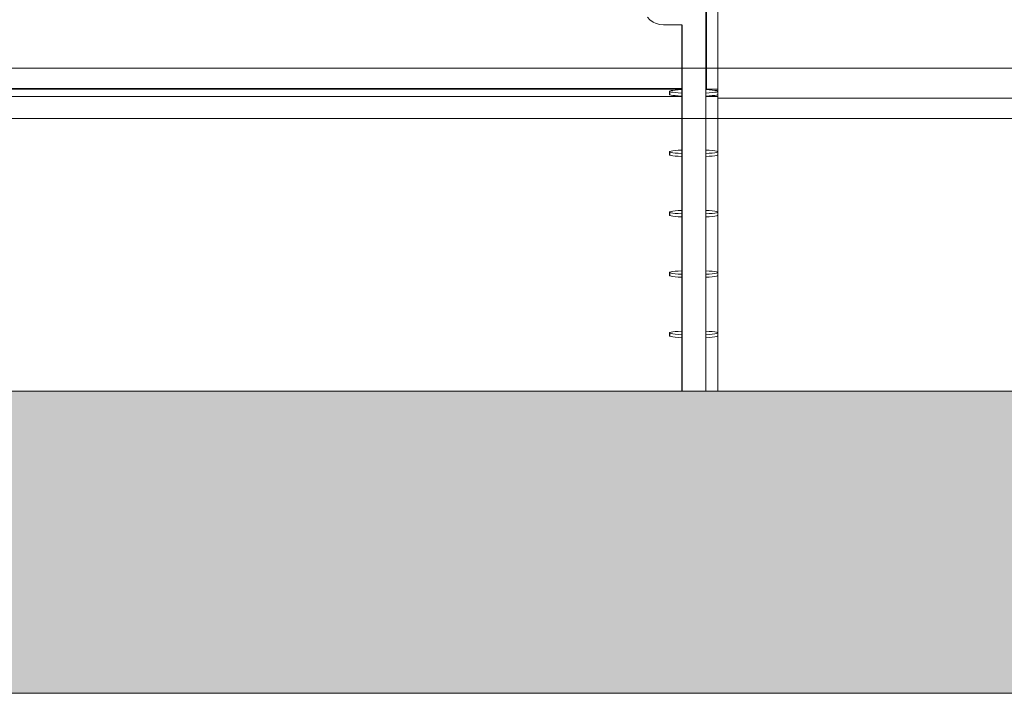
# Model space of a CAD drawing. Header units: millimetres. Extents: x 0 to 650, y -1 to 707.
# Tile 333 of 348: x 535 to 551, y 433 to 444. Entities that reach past the tile are written whole.
import ezdxf
from ezdxf.xclip import XClip

# ---------------------------------------------------------------- set-up
doc = ezdxf.new("R2010")
doc.units = ezdxf.units.MM
doc.header["$MEASUREMENT"] = 0
doc.header["$XCLIPFRAME"] = 0
doc.linetypes.add('Wipeout_Contour', pattern=[1000, 0, -1000])
for name, color, linetype in [('Cobertura.ARQ', 7, 'Continuous'), ('Desenho 2D - Geral.2D', 7, 'Continuous'), ('Laje.ARQ', 7, 'Continuous'), ('Parede.ARQ', 7, 'Continuous')]:
    doc.layers.add(name, color=color, linetype=linetype)

# ---------------------------------------------------------------- blocks, each defined once
blk = doc.blocks.new('Desenho_5_5', base_point=(26.093, 442.806))
at = {"layer": 'Parede.ARQ', "color": 8, "linetype": 'Continuous', "lineweight": 0}
for p, q in [((545.451, 443.994), (545.494, 443.951)), ((545.494, 443.951), (545.544, 443.916)), ((545.544, 443.916), (545.599, 443.89))]:
    blk.add_line(p, q, dxfattribs=at)
at = {"color": 254, "linetype": 'Wipeout_Contour', "lineweight": 0, "ltscale": 2821.822993}
blk.add_wipeout([(546.619, 447.406), (546.619, 442.656), (548.119, 442.656), (548.119, 447.406)], dxfattribs=at).dxf.layer = 'Parede.ARQ'
at = {"color": 254, "linetype": 'Wipeout_Contour', "lineweight": 0, "ltscale": 2110.765741}
blk.add_wipeout([(545.72, 443.936), (546.025, 443.936), (545.72, 443.944)], dxfattribs=at).dxf.layer = 'Parede.ARQ'
at = {"color": 254, "linetype": 'Wipeout_Contour', "lineweight": 0, "ltscale": 10512.488648}
blk.add_wipeout([(546.019, 442.806), (528.619, 442.806), (528.619, 442.685), (546.019, 442.685), (545.962, 442.693), (545.913, 442.697), (545.873, 442.702), (545.843, 442.707), (545.825, 442.713), (545.819, 442.768), (545.843, 442.78), (545.873, 442.785), (545.913, 442.79), (545.962, 442.794), (546.019, 442.797)], dxfattribs=at).dxf.layer = 'Parede.ARQ'
at = {"color": 254, "linetype": 'Wipeout_Contour', "lineweight": 0, "ltscale": 69431.549029}
blk.add_wipeout([(527.719, 439.691), (527.719, 438.799), (527.776, 438.795), (527.826, 438.791), (527.866, 438.787), (527.895, 438.781), (527.913, 438.776), (527.919, 438.72), (527.895, 438.709), (527.866, 438.703), (527.826, 438.699), (527.776, 438.695), (527.719, 438.691), (527.719, 437.806), (546.019, 437.806), (546.019, 438.691), (545.962, 438.695), (545.913, 438.699), (545.873, 438.703), (545.843, 438.709), (545.825, 438.714), (545.819, 438.77), (545.843, 438.781), (545.873, 438.787), (545.913, 438.791), (545.962, 438.795), (546.019, 438.799), (546.019, 439.691), (545.962, 439.694), (545.913, 439.698), (545.873, 439.703), (545.843, 439.708), (545.825, 439.714), (545.819, 439.769), (545.843, 439.781), (545.873, 439.786), (545.913, 439.791), (545.962, 439.795), (546.019, 439.798), (546.019, 440.691), (545.962, 440.694), (545.913, 440.698), (545.873, 440.703), (545.843, 440.708), (545.825, 440.714), (545.819, 440.769), (545.843, 440.78), (545.873, 440.786), (545.913, 440.79), (545.962, 440.795), (546.019, 440.798), (546.019, 441.69), (545.962, 441.693), (545.913, 441.698), (545.873, 441.702), (545.843, 441.708), (545.825, 441.713), (545.819, 441.769), (545.843, 441.78), (545.873, 441.785), (545.913, 441.79), (545.962, 441.794), (546.019, 441.797), (546.019, 442.685), (527.719, 442.685), (527.719, 441.797), (527.776, 441.794), (527.826, 441.79), (527.866, 441.785), (527.895, 441.78), (527.913, 441.774), (527.919, 441.719), (527.895, 441.708), (527.866, 441.702), (527.826, 441.698), (527.776, 441.693), (527.719, 441.69), (527.719, 440.798), (527.776, 440.795), (527.826, 440.79), (527.866, 440.786), (527.895, 440.78), (527.913, 440.775), (527.919, 440.719), (527.895, 440.708), (527.866, 440.703), (527.826, 440.698), (527.776, 440.694), (527.719, 440.691), (527.719, 439.798), (527.776, 439.795), (527.826, 439.791), (527.866, 439.786), (527.895, 439.781), (527.913, 439.775), (527.919, 439.72), (527.895, 439.708), (527.866, 439.703), (527.826, 439.698), (527.776, 439.694)], dxfattribs=at).dxf.layer = 'Cobertura.ARQ'
at = {"color": 254, "linetype": 'Wipeout_Contour', "lineweight": 0, "ltscale": 2942.660859}
blk.add_wipeout([(548.119, 442.656), (622.619, 442.656), (622.619, 447.406), (548.119, 447.406)], dxfattribs=at).dxf.layer = 'Parede.ARQ'
at = {"color": 254, "linetype": 'Wipeout_Contour', "lineweight": 0, "ltscale": 2110.733289}
blk.add_wipeout([(545.719, 443.919), (546.026, 443.919), (545.72, 443.928)], dxfattribs=at).dxf.layer = 'Parede.ARQ'
at = {"color": 254, "linetype": 'Wipeout_Contour', "lineweight": 0, "ltscale": 4922.313991}
blk.add_wipeout([(546.476, 442.693), (546.419, 442.69), (546.619, 442.685), (546.619, 442.718), (546.595, 442.707), (546.566, 442.702), (546.526, 442.697)], dxfattribs=at).dxf.layer = 'Parede.ARQ'
at = {"color": 254, "linetype": 'Wipeout_Contour', "lineweight": 0, "ltscale": 2956.346848}
blk.add_wipeout([(546.619, 442.656), (546.619, 437.806), (639.463, 437.806), (639.463, 442.656)], dxfattribs=at).dxf.layer = 'Laje.ARQ'
at = {"color": 254, "linetype": 'Wipeout_Contour', "lineweight": 0, "ltscale": 2110.716115}
blk.add_wipeout([(545.719, 443.91), (546.026, 443.91), (545.719, 443.919)], dxfattribs=at).dxf.layer = 'Parede.ARQ'
at = {"color": 254, "linetype": 'Wipeout_Contour', "lineweight": 0, "ltscale": 2109.074282}
blk.add_wipeout([(545.819, 442.768), (545.819, 442.718), (545.825, 442.763)], dxfattribs=at).dxf.layer = 'Parede.ARQ'
at = {"color": 254, "linetype": 'Wipeout_Contour', "lineweight": 0, "ltscale": 4923.196334}
blk.add_wipeout([(546.619, 442.806), (546.419, 442.806), (546.476, 442.794), (546.526, 442.79), (546.566, 442.785), (546.595, 442.78), (546.613, 442.774)], dxfattribs=at).dxf.layer = 'Parede.ARQ'
at = {"color": 254, "linetype": 'Wipeout_Contour', "lineweight": 0, "ltscale": 2107.186443}
blk.add_wipeout([(545.819, 441.769), (545.819, 441.719), (545.825, 441.763)], dxfattribs=at).dxf.layer = 'Parede.ARQ'
at = {"color": 254, "linetype": 'Wipeout_Contour', "lineweight": 0, "ltscale": 2806.230538}
blk.add_wipeout([(545.825, 440.763), (545.825, 440.714), (545.843, 440.708), (545.843, 440.758)], dxfattribs=at).dxf.layer = 'Parede.ARQ'
at = {"color": 254, "linetype": 'Wipeout_Contour', "lineweight": 0, "ltscale": 2803.720371}
blk.add_wipeout([(545.825, 439.714), (545.843, 439.708), (545.843, 439.758), (545.825, 439.764)], dxfattribs=at).dxf.layer = 'Parede.ARQ'
at = {"color": 254, "linetype": 'Wipeout_Contour', "lineweight": 0, "ltscale": 2801.213663}
blk.add_wipeout([(545.825, 438.714), (545.843, 438.709), (545.843, 438.759), (545.825, 438.764)], dxfattribs=at).dxf.layer = 'Parede.ARQ'
at = {"color": 254, "linetype": 'Wipeout_Contour', "lineweight": 0, "ltscale": 5621.683908}
blk.add_wipeout([(546.619, 442.685), (546.419, 442.685), (546.419, 441.797), (546.476, 441.794), (546.526, 441.79), (546.566, 441.785), (546.595, 441.78), (546.613, 441.774)], dxfattribs=at).dxf.layer = 'Cobertura.ARQ'
at = {"color": 254, "linetype": 'Wipeout_Contour', "lineweight": 0, "ltscale": 8420.858984}
blk.add_wipeout([(546.476, 440.694), (546.419, 440.691), (546.419, 439.798), (546.476, 439.795), (546.526, 439.791), (546.566, 439.786), (546.595, 439.781), (546.613, 439.775), (546.619, 440.719), (546.595, 440.708), (546.566, 440.703), (546.526, 440.698)], dxfattribs=at).dxf.layer = 'Cobertura.ARQ'
at = {"color": 254, "linetype": 'Wipeout_Contour', "lineweight": 0, "ltscale": 5606.321323}
blk.add_wipeout([(546.419, 437.806), (546.619, 437.806), (546.619, 438.72), (546.595, 438.709), (546.566, 438.703), (546.526, 438.699), (546.476, 438.695), (546.419, 438.691)], dxfattribs=at).dxf.layer = 'Cobertura.ARQ'
at = {"color": 254, "linetype": 'Wipeout_Contour', "lineweight": 0, "ltscale": 2840.859601}
blk.add_wipeout([(546.429, 442.806), (546.619, 442.806), (546.619, 464.176), (546.429, 464.176)], dxfattribs=at).dxf.layer = 'Parede.ARQ'
at = {"color": 254, "linetype": 'Wipeout_Contour', "lineweight": 0, "ltscale": 2110.682464}
blk.add_wipeout([(545.718, 443.894), (546.024, 443.894), (545.718, 443.902)], dxfattribs=at).dxf.layer = 'Parede.ARQ'
at = {"color": 254, "linetype": 'Wipeout_Contour', "lineweight": 0, "ltscale": 2811.261208}
blk.add_wipeout([(545.825, 442.713), (545.843, 442.707), (545.843, 442.757), (545.825, 442.763)], dxfattribs=at).dxf.layer = 'Parede.ARQ'
at = {"color": 254, "linetype": 'Wipeout_Contour', "lineweight": 0, "ltscale": 2808.744153}
blk.add_wipeout([(545.825, 441.713), (545.843, 441.708), (545.843, 441.757), (545.825, 441.763)], dxfattribs=at).dxf.layer = 'Parede.ARQ'
at = {"color": 254, "linetype": 'Wipeout_Contour', "lineweight": 0, "ltscale": 2806.290858}
blk.add_wipeout([(545.843, 440.708), (545.873, 440.703), (545.873, 440.752), (545.843, 440.758)], dxfattribs=at).dxf.layer = 'Parede.ARQ'
at = {"color": 254, "linetype": 'Wipeout_Contour', "lineweight": 0, "ltscale": 2803.780776}
blk.add_wipeout([(545.843, 439.758), (545.843, 439.708), (545.873, 439.703), (545.873, 439.753)], dxfattribs=at).dxf.layer = 'Parede.ARQ'
at = {"color": 254, "linetype": 'Wipeout_Contour', "lineweight": 0, "ltscale": 2801.274152}
blk.add_wipeout([(545.843, 438.709), (545.873, 438.703), (545.873, 438.753), (545.843, 438.759)], dxfattribs=at).dxf.layer = 'Parede.ARQ'
at = {"color": 254, "linetype": 'Wipeout_Contour', "lineweight": 0, "ltscale": 8428.389459}
blk.add_wipeout([(546.419, 441.69), (546.419, 440.798), (546.476, 440.795), (546.526, 440.79), (546.566, 440.786), (546.595, 440.78), (546.613, 440.775), (546.619, 441.719), (546.595, 441.708), (546.566, 441.702), (546.526, 441.698), (546.476, 441.693)], dxfattribs=at).dxf.layer = 'Cobertura.ARQ'
at = {"color": 254, "linetype": 'Wipeout_Contour', "lineweight": 0, "ltscale": 8413.338871}
blk.add_wipeout([(546.419, 438.799), (546.476, 438.795), (546.526, 438.791), (546.566, 438.787), (546.595, 438.781), (546.613, 438.776), (546.619, 439.72), (546.595, 439.708), (546.566, 439.703), (546.526, 439.698), (546.476, 439.694), (546.419, 439.691)], dxfattribs=at).dxf.layer = 'Cobertura.ARQ'
at = {"color": 254, "linetype": 'Wipeout_Contour', "lineweight": 0, "ltscale": 2110.66701}
blk.add_wipeout([(545.718, 443.887), (546.023, 443.887), (545.718, 443.894)], dxfattribs=at).dxf.layer = 'Parede.ARQ'
at = {"color": 254, "linetype": 'Wipeout_Contour', "lineweight": 0, "ltscale": 2811.321358}
blk.add_wipeout([(545.843, 442.757), (545.843, 442.707), (545.873, 442.702), (545.873, 442.752)], dxfattribs=at).dxf.layer = 'Parede.ARQ'
at = {"color": 254, "linetype": 'Wipeout_Contour', "lineweight": 0, "ltscale": 2808.804388}
blk.add_wipeout([(545.843, 441.708), (545.873, 441.702), (545.873, 441.752), (545.843, 441.757)], dxfattribs=at).dxf.layer = 'Parede.ARQ'
at = {"color": 254, "linetype": 'Wipeout_Contour', "lineweight": 0, "ltscale": 2806.386402}
blk.add_wipeout([(545.873, 440.703), (545.913, 440.698), (545.913, 440.748), (545.873, 440.752)], dxfattribs=at).dxf.layer = 'Parede.ARQ'
at = {"color": 254, "linetype": 'Wipeout_Contour', "lineweight": 0, "ltscale": 2803.876435}
blk.add_wipeout([(545.873, 439.703), (545.913, 439.698), (545.913, 439.748), (545.873, 439.753)], dxfattribs=at).dxf.layer = 'Parede.ARQ'
at = {"color": 254, "linetype": 'Wipeout_Contour', "lineweight": 0, "ltscale": 2801.369925}
blk.add_wipeout([(545.873, 438.753), (545.873, 438.703), (545.913, 438.699), (545.913, 438.749)], dxfattribs=at).dxf.layer = 'Parede.ARQ'
at = {"color": 254, "linetype": 'Wipeout_Contour', "lineweight": 0, "ltscale": 2110.65347}
blk.add_wipeout([(545.717, 443.881), (546.022, 443.881), (545.718, 443.887)], dxfattribs=at).dxf.layer = 'Parede.ARQ'
at = {"color": 254, "linetype": 'Wipeout_Contour', "lineweight": 0, "ltscale": 2811.416675}
blk.add_wipeout([(545.873, 442.702), (545.913, 442.697), (545.913, 442.747), (545.873, 442.752)], dxfattribs=at).dxf.layer = 'Parede.ARQ'
at = {"color": 254, "linetype": 'Wipeout_Contour', "lineweight": 0, "ltscale": 2808.899819}
blk.add_wipeout([(545.873, 441.702), (545.913, 441.698), (545.913, 441.747), (545.873, 441.752)], dxfattribs=at).dxf.layer = 'Parede.ARQ'
at = {"color": 254, "linetype": 'Wipeout_Contour', "lineweight": 0, "ltscale": 2810.605535}
blk.add_wipeout([(546.419, 441.69), (546.476, 441.693), (546.476, 441.743), (546.419, 441.74)], dxfattribs=at).dxf.layer = 'Parede.ARQ'
at = {"color": 254, "linetype": 'Wipeout_Contour', "lineweight": 0, "ltscale": 2806.514272}
blk.add_wipeout([(545.913, 440.698), (545.962, 440.694), (545.962, 440.744), (545.913, 440.748)], dxfattribs=at).dxf.layer = 'Parede.ARQ'
at = {"color": 254, "linetype": 'Wipeout_Contour', "lineweight": 0, "ltscale": 2808.093691}
blk.add_wipeout([(546.419, 440.691), (546.476, 440.694), (546.476, 440.744), (546.419, 440.74)], dxfattribs=at).dxf.layer = 'Parede.ARQ'
at = {"color": 254, "linetype": 'Wipeout_Contour', "lineweight": 0, "ltscale": 2804.004444}
blk.add_wipeout([(545.913, 439.698), (545.962, 439.694), (545.962, 439.744), (545.913, 439.748)], dxfattribs=at).dxf.layer = 'Parede.ARQ'
at = {"color": 254, "linetype": 'Wipeout_Contour', "lineweight": 0, "ltscale": 2805.585297}
blk.add_wipeout([(546.419, 439.691), (546.476, 439.694), (546.476, 439.744), (546.419, 439.741)], dxfattribs=at).dxf.layer = 'Parede.ARQ'
at = {"color": 254, "linetype": 'Wipeout_Contour', "lineweight": 0, "ltscale": 2801.498074}
blk.add_wipeout([(545.913, 438.699), (545.962, 438.695), (545.962, 438.744), (545.913, 438.749)], dxfattribs=at).dxf.layer = 'Parede.ARQ'
at = {"color": 254, "linetype": 'Wipeout_Contour', "lineweight": 0, "ltscale": 2803.080362}
blk.add_wipeout([(546.419, 438.691), (546.476, 438.695), (546.476, 438.744), (546.419, 438.741)], dxfattribs=at).dxf.layer = 'Parede.ARQ'
at = {"color": 254, "linetype": 'Wipeout_Contour', "lineweight": 0, "ltscale": 2110.642545}
blk.add_wipeout([(545.717, 443.876), (546.021, 443.876), (545.717, 443.881)], dxfattribs=at).dxf.layer = 'Parede.ARQ'
at = {"color": 254, "linetype": 'Wipeout_Contour', "lineweight": 0, "ltscale": 2809.027549}
blk.add_wipeout([(545.913, 441.698), (545.962, 441.693), (545.962, 441.743), (545.913, 441.747)], dxfattribs=at).dxf.layer = 'Parede.ARQ'
at = {"color": 254, "linetype": 'Wipeout_Contour', "lineweight": 0, "ltscale": 2810.780383}
blk.add_wipeout([(546.476, 441.693), (546.526, 441.698), (546.526, 441.747), (546.476, 441.743)], dxfattribs=at).dxf.layer = 'Parede.ARQ'
at = {"color": 254, "linetype": 'Wipeout_Contour', "lineweight": 0, "ltscale": 2806.670585}
blk.add_wipeout([(545.962, 440.694), (546.019, 440.691), (546.019, 440.74), (545.962, 440.744)], dxfattribs=at).dxf.layer = 'Parede.ARQ'
at = {"color": 254, "linetype": 'Wipeout_Contour', "lineweight": 0, "ltscale": 2808.268675}
blk.add_wipeout([(546.476, 440.694), (546.526, 440.698), (546.526, 440.748), (546.476, 440.744)], dxfattribs=at).dxf.layer = 'Parede.ARQ'
at = {"color": 254, "linetype": 'Wipeout_Contour', "lineweight": 0, "ltscale": 2804.160918}
blk.add_wipeout([(545.962, 439.694), (546.019, 439.691), (546.019, 439.741), (545.962, 439.744)], dxfattribs=at).dxf.layer = 'Parede.ARQ'
at = {"color": 254, "linetype": 'Wipeout_Contour', "lineweight": 0, "ltscale": 2805.760416}
blk.add_wipeout([(546.476, 439.694), (546.526, 439.698), (546.526, 439.748), (546.476, 439.744)], dxfattribs=at).dxf.layer = 'Parede.ARQ'
at = {"color": 254, "linetype": 'Wipeout_Contour', "lineweight": 0, "ltscale": 2801.654709}
blk.add_wipeout([(545.962, 438.695), (546.019, 438.691), (546.019, 438.741), (545.962, 438.744)], dxfattribs=at).dxf.layer = 'Parede.ARQ'
at = {"color": 254, "linetype": 'Wipeout_Contour', "lineweight": 0, "ltscale": 2803.255616}
blk.add_wipeout([(546.476, 438.695), (546.526, 438.699), (546.526, 438.749), (546.476, 438.744)], dxfattribs=at).dxf.layer = 'Parede.ARQ'
at = {"layer": 'Parede.ARQ', "color": 8, "linetype": 'Continuous', "lineweight": 0}
for p, q in [((545.599, 443.89), (545.658, 443.874)), ((545.658, 443.874), (545.717, 443.869))]:
    blk.add_line(p, q, dxfattribs=at)
at = {"color": 254, "linetype": 'Wipeout_Contour', "lineweight": 0, "ltscale": 2809.183701}
blk.add_wipeout([(545.962, 441.693), (546.019, 441.69), (546.019, 441.74), (545.962, 441.743)], dxfattribs=at).dxf.layer = 'Parede.ARQ'
at = {"color": 254, "linetype": 'Wipeout_Contour', "lineweight": 0, "ltscale": 2810.93039}
blk.add_wipeout([(546.526, 441.698), (546.566, 441.702), (546.566, 441.752), (546.526, 441.747)], dxfattribs=at).dxf.layer = 'Parede.ARQ'
at = {"color": 254, "linetype": 'Wipeout_Contour', "lineweight": 0, "ltscale": 8420.317734}
blk.add_wipeout([(545.819, 440.769), (545.843, 440.758), (545.873, 440.752), (545.913, 440.748), (545.962, 440.744), (546.019, 440.74), (546.019, 440.798), (545.962, 440.795), (545.913, 440.79), (545.873, 440.786), (545.843, 440.78), (545.825, 440.775)], dxfattribs=at).dxf.layer = 'Parede.ARQ'
at = {"color": 254, "linetype": 'Wipeout_Contour', "lineweight": 0, "ltscale": 2808.418791}
blk.add_wipeout([(546.526, 440.698), (546.566, 440.703), (546.566, 440.752), (546.526, 440.748)], dxfattribs=at).dxf.layer = 'Parede.ARQ'
at = {"color": 254, "linetype": 'Wipeout_Contour', "lineweight": 0, "ltscale": 8412.787975}
blk.add_wipeout([(545.819, 439.769), (545.843, 439.758), (545.873, 439.753), (545.913, 439.748), (545.962, 439.744), (546.019, 439.741), (546.019, 439.798), (545.962, 439.795), (545.913, 439.791), (545.873, 439.786), (545.843, 439.781), (545.825, 439.775)], dxfattribs=at).dxf.layer = 'Parede.ARQ'
at = {"color": 254, "linetype": 'Wipeout_Contour', "lineweight": 0, "ltscale": 2805.910641}
blk.add_wipeout([(546.526, 439.698), (546.566, 439.703), (546.566, 439.753), (546.526, 439.748)], dxfattribs=at).dxf.layer = 'Parede.ARQ'
at = {"color": 254, "linetype": 'Wipeout_Contour', "lineweight": 0, "ltscale": 8405.268575}
blk.add_wipeout([(545.819, 438.77), (545.843, 438.759), (545.873, 438.753), (545.913, 438.749), (545.962, 438.744), (546.019, 438.741), (546.019, 438.799), (545.962, 438.795), (545.913, 438.791), (545.873, 438.787), (545.843, 438.781), (545.825, 438.776)], dxfattribs=at).dxf.layer = 'Parede.ARQ'
at = {"color": 254, "linetype": 'Wipeout_Contour', "lineweight": 0, "ltscale": 2803.40595}
blk.add_wipeout([(546.526, 438.749), (546.526, 438.699), (546.566, 438.703), (546.566, 438.753)], dxfattribs=at).dxf.layer = 'Parede.ARQ'
at = {"layer": 'Parede.ARQ', "color": 8, "linetype": 'Continuous', "lineweight": 0}
for p, q in [((545.873, 440.786), (545.843, 440.78)), ((545.913, 440.79), (545.873, 440.786)), ((545.825, 440.775), (545.819, 440.769)), ((545.819, 440.769), (545.825, 440.763)), ((545.819, 440.719), (545.819, 440.769)), ((545.819, 440.719), (545.825, 440.714)), ((545.843, 440.78), (545.825, 440.775)), ((545.825, 440.763), (545.843, 440.758)), ((545.825, 440.714), (545.843, 440.708)), ((545.843, 440.758), (545.873, 440.752)), ((545.843, 440.708), (545.873, 440.703)), ((545.873, 440.752), (545.913, 440.748)), ((545.873, 440.703), (545.913, 440.698)), ((545.825, 439.775), (545.819, 439.769)), ((545.819, 439.769), (545.825, 439.764)), ((545.819, 439.72), (545.819, 439.769)), ((545.819, 439.72), (545.825, 439.714)), ((545.843, 439.781), (545.825, 439.775)), ((545.825, 439.764), (545.843, 439.758)), ((545.825, 439.714), (545.843, 439.708)), ((545.873, 439.786), (545.843, 439.781)), ((545.843, 439.758), (545.873, 439.753)), ((545.843, 439.708), (545.873, 439.703)), ((545.913, 439.791), (545.873, 439.786)), ((545.873, 439.753), (545.913, 439.748)), ((545.873, 439.703), (545.913, 439.698)), ((545.825, 438.776), (545.819, 438.77)), ((545.819, 438.77), (545.825, 438.764)), ((545.819, 438.72), (545.819, 438.77)), ((545.819, 438.72), (545.825, 438.714)), ((545.843, 438.781), (545.825, 438.776)), ((545.825, 438.764), (545.843, 438.759)), ((545.825, 438.714), (545.843, 438.709)), ((545.873, 438.787), (545.843, 438.781)), ((545.843, 438.759), (545.873, 438.753)), ((545.843, 438.709), (545.873, 438.703)), ((545.913, 438.791), (545.873, 438.787)), ((545.873, 438.753), (545.913, 438.749)), ((545.873, 438.703), (545.913, 438.699))]:
    blk.add_line(p, q, dxfattribs=at)
at = {"color": 254, "linetype": 'Wipeout_Contour', "lineweight": 0, "ltscale": 8427.857858}
blk.add_wipeout([(545.819, 441.769), (545.843, 441.757), (545.873, 441.752), (545.913, 441.747), (545.962, 441.743), (546.019, 441.74), (546.019, 441.797), (545.962, 441.794), (545.913, 441.79), (545.873, 441.785), (545.843, 441.78), (545.825, 441.774)], dxfattribs=at).dxf.layer = 'Parede.ARQ'
at = {"color": 254, "linetype": 'Wipeout_Contour', "lineweight": 0, "ltscale": 2811.050996}
blk.add_wipeout([(546.566, 441.702), (546.595, 441.708), (546.595, 441.757), (546.566, 441.752)], dxfattribs=at).dxf.layer = 'Parede.ARQ'
at = {"color": 254, "linetype": 'Wipeout_Contour', "lineweight": 0, "ltscale": 2808.539476}
blk.add_wipeout([(546.566, 440.703), (546.595, 440.708), (546.595, 440.758), (546.566, 440.752)], dxfattribs=at).dxf.layer = 'Parede.ARQ'
at = {"color": 254, "linetype": 'Wipeout_Contour', "lineweight": 0, "ltscale": 2806.031406}
blk.add_wipeout([(546.566, 439.753), (546.566, 439.703), (546.595, 439.708), (546.595, 439.758)], dxfattribs=at).dxf.layer = 'Parede.ARQ'
at = {"color": 254, "linetype": 'Wipeout_Contour', "lineweight": 0, "ltscale": 2803.526794}
blk.add_wipeout([(546.566, 438.703), (546.595, 438.709), (546.595, 438.759), (546.566, 438.753)], dxfattribs=at).dxf.layer = 'Parede.ARQ'
at = {"layer": 'Parede.ARQ', "color": 8, "linetype": 'Continuous', "lineweight": 0}
for p, q in [((545.825, 441.774), (545.819, 441.769)), ((545.819, 441.769), (545.825, 441.763)), ((545.819, 441.719), (545.819, 441.769)), ((545.843, 441.78), (545.825, 441.774)), ((545.825, 441.763), (545.843, 441.757)), ((545.873, 441.785), (545.843, 441.78)), ((545.913, 441.79), (545.873, 441.785)), ((545.819, 441.719), (545.825, 441.713)), ((545.825, 441.713), (545.843, 441.708)), ((545.843, 441.757), (545.873, 441.752)), ((545.843, 441.708), (545.873, 441.702)), ((545.873, 441.752), (545.913, 441.747)), ((545.873, 441.702), (545.913, 441.698))]:
    blk.add_line(p, q, dxfattribs=at)
at = {"color": 254, "linetype": 'Wipeout_Contour', "lineweight": 0, "ltscale": 2811.138533}
blk.add_wipeout([(546.595, 441.708), (546.613, 441.713), (546.613, 441.763), (546.595, 441.757)], dxfattribs=at).dxf.layer = 'Parede.ARQ'
at = {"color": 254, "linetype": 'Wipeout_Contour', "lineweight": 0, "ltscale": 2808.627061}
blk.add_wipeout([(546.595, 440.758), (546.595, 440.708), (546.613, 440.714), (546.613, 440.763)], dxfattribs=at).dxf.layer = 'Parede.ARQ'
at = {"color": 254, "linetype": 'Wipeout_Contour', "lineweight": 0, "ltscale": 2806.119038}
blk.add_wipeout([(546.595, 439.708), (546.613, 439.714), (546.613, 439.764), (546.595, 439.758)], dxfattribs=at).dxf.layer = 'Parede.ARQ'
at = {"color": 254, "linetype": 'Wipeout_Contour', "lineweight": 0, "ltscale": 2803.614474}
blk.add_wipeout([(546.595, 438.709), (546.613, 438.714), (546.613, 438.764), (546.595, 438.759)], dxfattribs=at).dxf.layer = 'Parede.ARQ'
at = {"color": 254, "linetype": 'Wipeout_Contour', "lineweight": 0, "ltscale": 2109.042374}
blk.add_wipeout([(546.613, 441.763), (546.613, 441.713), (546.619, 441.769)], dxfattribs=at).dxf.layer = 'Parede.ARQ'
at = {"color": 254, "linetype": 'Wipeout_Contour', "lineweight": 0, "ltscale": 8424.676759}
blk.add_wipeout([(546.419, 440.798), (546.419, 440.74), (546.476, 440.744), (546.526, 440.748), (546.566, 440.752), (546.595, 440.758), (546.613, 440.763), (546.613, 440.775), (546.595, 440.78), (546.566, 440.786), (546.526, 440.79), (546.476, 440.795)], dxfattribs=at).dxf.layer = 'Parede.ARQ'
at = {"color": 254, "linetype": 'Wipeout_Contour', "lineweight": 0, "ltscale": 8417.151051}
blk.add_wipeout([(546.419, 439.798), (546.419, 439.741), (546.476, 439.744), (546.526, 439.748), (546.566, 439.753), (546.595, 439.758), (546.613, 439.764), (546.613, 439.775), (546.595, 439.781), (546.566, 439.786), (546.526, 439.791), (546.476, 439.795)], dxfattribs=at).dxf.layer = 'Parede.ARQ'
at = {"color": 254, "linetype": 'Wipeout_Contour', "lineweight": 0, "ltscale": 8409.635698}
blk.add_wipeout([(546.419, 438.799), (546.419, 438.741), (546.476, 438.744), (546.526, 438.749), (546.566, 438.753), (546.595, 438.759), (546.613, 438.764), (546.613, 438.776), (546.595, 438.781), (546.566, 438.787), (546.526, 438.791), (546.476, 438.795)], dxfattribs=at).dxf.layer = 'Parede.ARQ'
at = {"layer": 'Parede.ARQ', "color": 8, "linetype": 'Continuous', "lineweight": 0}
for p, q in [((546.566, 440.786), (546.526, 440.79)), ((546.595, 440.78), (546.566, 440.786)), ((546.526, 440.748), (546.566, 440.752)), ((546.526, 440.698), (546.566, 440.703)), ((546.566, 440.752), (546.595, 440.758)), ((546.566, 440.703), (546.595, 440.708)), ((546.613, 440.775), (546.595, 440.78)), ((546.595, 440.758), (546.613, 440.763)), ((546.595, 440.708), (546.613, 440.714)), ((546.619, 440.769), (546.613, 440.775)), ((546.613, 440.763), (546.619, 440.769)), ((546.613, 440.714), (546.619, 440.719)), ((546.566, 439.786), (546.526, 439.791)), ((546.526, 439.748), (546.566, 439.753)), ((546.526, 439.698), (546.566, 439.703)), ((546.595, 439.781), (546.566, 439.786)), ((546.566, 439.753), (546.595, 439.758)), ((546.566, 439.703), (546.595, 439.708)), ((546.613, 439.775), (546.595, 439.781)), ((546.595, 439.758), (546.613, 439.764)), ((546.595, 439.708), (546.613, 439.714)), ((546.619, 439.769), (546.613, 439.775)), ((546.613, 439.764), (546.619, 439.769)), ((546.613, 439.714), (546.619, 439.72)), ((546.566, 438.787), (546.526, 438.791)), ((546.526, 438.749), (546.566, 438.753)), ((546.526, 438.699), (546.566, 438.703)), ((546.595, 438.781), (546.566, 438.787)), ((546.566, 438.753), (546.595, 438.759)), ((546.566, 438.703), (546.595, 438.709)), ((546.613, 438.776), (546.595, 438.781)), ((546.595, 438.759), (546.613, 438.764)), ((546.595, 438.709), (546.613, 438.714)), ((546.619, 438.77), (546.613, 438.776)), ((546.613, 438.764), (546.619, 438.77)), ((546.613, 438.714), (546.619, 438.72))]:
    blk.add_line(p, q, dxfattribs=at)
at = {"color": 254, "linetype": 'Wipeout_Contour', "lineweight": 0, "ltscale": 8432.212839}
blk.add_wipeout([(546.419, 441.797), (546.419, 441.74), (546.476, 441.743), (546.526, 441.747), (546.566, 441.752), (546.595, 441.757), (546.613, 441.763), (546.613, 441.774), (546.595, 441.78), (546.566, 441.785), (546.526, 441.79), (546.476, 441.794)], dxfattribs=at).dxf.layer = 'Parede.ARQ'
at = {"layer": 'Parede.ARQ', "color": 8, "linetype": 'Continuous', "lineweight": 0}
for p, q in [((546.566, 441.785), (546.526, 441.79)), ((546.595, 441.78), (546.566, 441.785)), ((546.613, 441.774), (546.595, 441.78)), ((546.595, 441.757), (546.613, 441.763)), ((546.619, 441.769), (546.613, 441.774)), ((546.613, 441.763), (546.619, 441.769)), ((546.526, 441.747), (546.566, 441.752)), ((546.526, 441.698), (546.566, 441.702)), ((546.566, 441.752), (546.595, 441.757)), ((546.566, 441.702), (546.595, 441.708)), ((546.595, 441.708), (546.613, 441.713)), ((546.613, 441.713), (546.619, 441.719))]:
    blk.add_line(p, q, dxfattribs=at)
at = {"color": 254, "linetype": 'Wipeout_Contour', "lineweight": 0, "ltscale": 2114.010791}
blk.add_wipeout([(546.419, 447.98), (546.416, 447.945), (546.416, 437.806)], dxfattribs=at).dxf.layer = 'Parede.ARQ'
at = {"color": 254, "linetype": 'Wipeout_Contour', "lineweight": 0, "ltscale": 2113.951311}
blk.add_wipeout([(546.416, 447.945), (546.407, 447.911), (546.407, 437.806)], dxfattribs=at).dxf.layer = 'Parede.ARQ'
at = {"color": 254, "linetype": 'Wipeout_Contour', "lineweight": 0, "ltscale": 2813.345208}
blk.add_wipeout([(546.407, 447.911), (546.392, 447.88), (546.392, 437.806), (546.407, 437.806)], dxfattribs=at).dxf.layer = 'Parede.ARQ'
at = {"layer": 'Parede.ARQ', "color": 8, "linetype": 'Continuous', "lineweight": 0}
for p, q in [((546.526, 441.79), (546.476, 441.794)), ((546.476, 441.743), (546.526, 441.747)), ((546.476, 441.693), (546.526, 441.698)), ((546.526, 440.79), (546.476, 440.795)), ((546.476, 440.744), (546.526, 440.748)), ((546.476, 440.694), (546.526, 440.698)), ((546.526, 439.791), (546.476, 439.795)), ((546.476, 439.744), (546.526, 439.748)), ((546.476, 439.694), (546.526, 439.698)), ((546.526, 438.791), (546.476, 438.795)), ((546.476, 438.744), (546.526, 438.749)), ((546.476, 438.695), (546.526, 438.699))]:
    blk.add_line(p, q, dxfattribs=at)
at = {"color": 254, "linetype": 'Wipeout_Contour', "lineweight": 0, "ltscale": 2813.253482}
blk.add_wipeout([(546.392, 447.88), (546.372, 447.852), (546.372, 437.806), (546.392, 437.806)], dxfattribs=at).dxf.layer = 'Parede.ARQ'
at = {"color": 254, "linetype": 'Wipeout_Contour', "lineweight": 0, "ltscale": 2813.150721}
blk.add_wipeout([(546.348, 447.827), (546.348, 437.806), (546.372, 437.806), (546.372, 447.852)], dxfattribs=at).dxf.layer = 'Parede.ARQ'
at = {"color": 254, "linetype": 'Wipeout_Contour', "lineweight": 0, "ltscale": 2813.040116}
blk.add_wipeout([(546.319, 447.807), (546.319, 437.806), (546.348, 437.806), (546.348, 447.827)], dxfattribs=at).dxf.layer = 'Parede.ARQ'
at = {"layer": 'Parede.ARQ', "color": 8, "linetype": 'Continuous', "lineweight": 0}
for p, q in [((546.476, 441.794), (546.419, 441.797)), ((546.419, 441.74), (546.476, 441.743)), ((546.419, 441.69), (546.476, 441.693)), ((546.476, 440.795), (546.419, 440.798)), ((546.419, 440.74), (546.476, 440.744)), ((546.419, 440.691), (546.476, 440.694)), ((546.476, 439.795), (546.419, 439.798)), ((546.419, 439.741), (546.476, 439.744)), ((546.419, 439.691), (546.476, 439.694)), ((546.476, 438.795), (546.419, 438.799)), ((546.419, 438.741), (546.476, 438.744)), ((546.419, 438.691), (546.476, 438.695))]:
    blk.add_line(p, q, dxfattribs=at)
at = {"color": 254, "linetype": 'Wipeout_Contour', "lineweight": 0, "ltscale": 2812.92509}
blk.add_wipeout([(546.288, 447.792), (546.288, 437.806), (546.319, 437.806), (546.319, 447.807)], dxfattribs=at).dxf.layer = 'Parede.ARQ'
at = {"color": 254, "linetype": 'Wipeout_Contour', "lineweight": 0, "ltscale": 2813.120819}
blk.add_wipeout([(546.419, 442.69), (546.476, 442.693), (546.476, 442.743), (546.419, 442.74)], dxfattribs=at).dxf.layer = 'Parede.ARQ'
at = {"color": 254, "linetype": 'Wipeout_Contour', "lineweight": 0, "ltscale": 2812.809024}
blk.add_wipeout([(546.254, 447.783), (546.254, 437.806), (546.288, 437.806), (546.288, 447.792)], dxfattribs=at).dxf.layer = 'Parede.ARQ'
at = {"color": 254, "linetype": 'Wipeout_Contour', "lineweight": 0, "ltscale": 2813.295531}
blk.add_wipeout([(546.476, 442.693), (546.526, 442.697), (546.526, 442.747), (546.476, 442.743)], dxfattribs=at).dxf.layer = 'Parede.ARQ'
at = {"color": 254, "linetype": 'Wipeout_Contour', "lineweight": 0, "ltscale": 2812.695498}
blk.add_wipeout([(546.219, 447.78), (546.219, 437.806), (546.254, 437.806), (546.254, 447.783)], dxfattribs=at).dxf.layer = 'Parede.ARQ'
at = {"color": 254, "linetype": 'Wipeout_Contour', "lineweight": 0, "ltscale": 2813.44543}
blk.add_wipeout([(546.526, 442.697), (546.566, 442.702), (546.566, 442.752), (546.526, 442.747)], dxfattribs=at).dxf.layer = 'Parede.ARQ'
at = {"color": 254, "linetype": 'Wipeout_Contour', "lineweight": 0, "ltscale": 2812.587582}
blk.add_wipeout([(546.184, 447.783), (546.184, 437.806), (546.219, 437.806), (546.219, 447.78)], dxfattribs=at).dxf.layer = 'Parede.ARQ'
at = {"color": 254, "linetype": 'Wipeout_Contour', "lineweight": 0, "ltscale": 2813.565956}
blk.add_wipeout([(546.566, 442.752), (546.566, 442.702), (546.595, 442.707), (546.595, 442.757)], dxfattribs=at).dxf.layer = 'Parede.ARQ'
at = {"color": 254, "linetype": 'Wipeout_Contour', "lineweight": 0, "ltscale": 2812.488545}
blk.add_wipeout([(546.151, 437.806), (546.184, 437.806), (546.184, 447.783), (546.151, 447.792)], dxfattribs=at).dxf.layer = 'Parede.ARQ'
at = {"color": 254, "linetype": 'Wipeout_Contour', "lineweight": 0, "ltscale": 2813.653446}
blk.add_wipeout([(546.595, 442.707), (546.613, 442.713), (546.613, 442.763), (546.595, 442.757)], dxfattribs=at).dxf.layer = 'Parede.ARQ'
at = {"color": 254, "linetype": 'Wipeout_Contour', "lineweight": 0, "ltscale": 2812.401811}
blk.add_wipeout([(546.119, 447.807), (546.119, 437.806), (546.151, 437.806), (546.151, 447.792)], dxfattribs=at).dxf.layer = 'Parede.ARQ'
at = {"color": 254, "linetype": 'Wipeout_Contour', "lineweight": 0, "ltscale": 2110.928562}
blk.add_wipeout([(546.613, 442.763), (546.613, 442.713), (546.619, 442.768)], dxfattribs=at).dxf.layer = 'Parede.ARQ'
at = {"layer": 'Laje.ARQ', "color": 83, "linetype": 'Continuous', "lineweight": 0}
for p, q in [((546.619, 442.656), (639.463, 442.656)), ((546.619, 437.982), (546.619, 442.656))]:
    blk.add_line(p, q, dxfattribs=at)
at = {"color": 254, "linetype": 'Wipeout_Contour', "lineweight": 0, "ltscale": 2812.329942}
blk.add_wipeout([(546.091, 447.827), (546.091, 437.806), (546.119, 437.806), (546.119, 447.807)], dxfattribs=at).dxf.layer = 'Parede.ARQ'
at = {"color": 254, "linetype": 'Wipeout_Contour', "lineweight": 0, "ltscale": 8439.759211}
blk.add_wipeout([(546.419, 442.74), (546.476, 442.743), (546.526, 442.747), (546.566, 442.752), (546.595, 442.757), (546.613, 442.763), (546.613, 442.774), (546.595, 442.78), (546.566, 442.785), (546.526, 442.79), (546.476, 442.794), (546.419, 442.797)], dxfattribs=at).dxf.layer = 'Parede.ARQ'
at = {"layer": 'Cobertura.ARQ', "color": 7, "linetype": 'Continuous', "lineweight": 0}
for p, q in [((546.419, 442.815), (546.429, 442.815)), ((546.619, 442.685), (546.419, 442.685))]:
    blk.add_line(p, q, dxfattribs=at)
at = {"layer": 'Parede.ARQ', "color": 7, "linetype": 'Continuous', "lineweight": 0}
blk.add_line((546.429, 442.806), (546.429, 464.176), dxfattribs=at)
at = {"layer": 'Parede.ARQ', "color": 8, "linetype": 'Continuous', "lineweight": 0}
for p, q in [((546.619, 442.656), (546.619, 447.406)), ((546.619, 442.806), (546.419, 442.806)), ((546.476, 442.794), (546.419, 442.797)), ((546.419, 442.74), (546.476, 442.743)), ((546.526, 442.79), (546.476, 442.794)), ((546.476, 442.743), (546.526, 442.747)), ((546.566, 442.785), (546.526, 442.79)), ((546.526, 442.747), (546.566, 442.752)), ((546.595, 442.78), (546.566, 442.785)), ((546.566, 442.752), (546.595, 442.757)), ((546.613, 442.774), (546.595, 442.78)), ((546.595, 442.757), (546.613, 442.763)), ((546.619, 442.768), (546.613, 442.774)), ((546.613, 442.763), (546.619, 442.768)), ((546.419, 442.69), (546.476, 442.693)), ((546.476, 442.693), (546.526, 442.697)), ((546.526, 442.697), (546.566, 442.702)), ((546.566, 442.702), (546.595, 442.707)), ((546.595, 442.707), (546.613, 442.713)), ((546.613, 442.713), (546.619, 442.718))]:
    blk.add_line(p, q, dxfattribs=at)
at = {"color": 254, "linetype": 'Wipeout_Contour', "lineweight": 0, "ltscale": 2812.275241}
blk.add_wipeout([(546.066, 437.806), (546.091, 437.806), (546.091, 447.827), (546.066, 447.852)], dxfattribs=at).dxf.layer = 'Parede.ARQ'
at = {"color": 254, "linetype": 'Wipeout_Contour', "lineweight": 0, "ltscale": 2812.239208}
blk.add_wipeout([(546.046, 447.88), (546.046, 437.806), (546.066, 437.806), (546.066, 447.852)], dxfattribs=at).dxf.layer = 'Parede.ARQ'
at = {"color": 254, "linetype": 'Wipeout_Contour', "lineweight": 0, "ltscale": 2812.2231}
blk.add_wipeout([(546.031, 447.911), (546.031, 437.806), (546.046, 437.806), (546.046, 447.88)], dxfattribs=at).dxf.layer = 'Parede.ARQ'
at = {"color": 254, "linetype": 'Wipeout_Contour', "lineweight": 0, "ltscale": 10570.037892}
blk.add_wipeout([(546.022, 446.155), (546.024, 446.144), (546.026, 446.128), (546.026, 446.11), (546.024, 446.094), (546.022, 446.083), (546.022, 443.955), (546.024, 443.944), (546.026, 443.928), (546.026, 443.91), (546.024, 443.894), (546.022, 443.883), (546.022, 437.806), (546.031, 447.911), (546.022, 447.945)], dxfattribs=at).dxf.layer = 'Parede.ARQ'
at = {"color": 254, "linetype": 'Wipeout_Contour', "lineweight": 0, "ltscale": 2811.918387}
blk.add_wipeout([(546.019, 443.869), (546.019, 437.806), (546.022, 443.883), (546.021, 443.872)], dxfattribs=at).dxf.layer = 'Parede.ARQ'
at = {"layer": 'Desenho 2D - Geral.2D', "color": 7, "linetype": 'Continuous', "lineweight": 0}
for p, q in [((360.064, 443.153), (639.463, 443.153)), ((360.064, 442.318), (639.463, 442.318))]:
    blk.add_line(p, q, dxfattribs=at)
at = {"layer": 'Parede.ARQ', "color": 8, "linetype": 'Continuous', "lineweight": 0}
for p, q in [((545.717, 443.869), (546.019, 443.869)), ((545.962, 441.794), (545.913, 441.79)), ((546.019, 441.797), (545.962, 441.794)), ((545.913, 441.747), (545.962, 441.743)), ((545.913, 441.698), (545.962, 441.693)), ((545.962, 441.743), (546.019, 441.74)), ((545.962, 441.693), (546.019, 441.69)), ((545.962, 440.795), (545.913, 440.79)), ((546.019, 440.798), (545.962, 440.795)), ((545.913, 440.748), (545.962, 440.744)), ((545.913, 440.698), (545.962, 440.694)), ((545.962, 440.744), (546.019, 440.74)), ((545.962, 440.694), (546.019, 440.691)), ((545.962, 439.795), (545.913, 439.791)), ((545.913, 439.748), (545.962, 439.744)), ((545.913, 439.698), (545.962, 439.694)), ((546.019, 439.798), (545.962, 439.795)), ((545.962, 439.744), (546.019, 439.741)), ((545.962, 439.694), (546.019, 439.691)), ((545.962, 438.795), (545.913, 438.791)), ((545.913, 438.749), (545.962, 438.744)), ((545.913, 438.699), (545.962, 438.695)), ((546.019, 438.799), (545.962, 438.795)), ((545.962, 438.744), (546.019, 438.741)), ((545.962, 438.695), (546.019, 438.691))]:
    blk.add_line(p, q, dxfattribs=at)
at = {"color": 254, "linetype": 'Wipeout_Contour', "lineweight": 0, "ltscale": 2914.310843}
blk.add_wipeout([(527.113, 437.806), (527.113, 432.806), (639.463, 432.806), (639.463, 437.806)], dxfattribs=at).dxf.layer = 'Laje.ARQ'
at = {"color": 254, "linetype": 'Wipeout_Contour', "lineweight": 0, "ltscale": 2811.544266}
blk.add_wipeout([(545.913, 442.697), (545.962, 442.693), (545.962, 442.743), (545.913, 442.747)], dxfattribs=at).dxf.layer = 'Parede.ARQ'
at = {"layer": 'Laje.ARQ', "linetype": 'Continuous', "lineweight": 0}
h = blk.add_hatch(dxfattribs=at)
h.set_pattern_fill('Concreto_Celular_0005', color=83, style=0, pattern_type=2)
h.set_pattern_definition([(0, (26.093, 442.806), (0, 7.79423), [0.4875, -4.0125]), (0, (28.343, 446.703), (0, 7.79423), [0.4875, -4.0125]), (60, (26.093, 442.806), (-6.75, 3.89711), [0.4875, -4.0125]), (60, (30.593, 442.806), (-6.75, 3.89711), [0.4875, -4.0125]), (120, (26.58, 442.806), (6.75, 3.89711), [0.4875, -4.0125]), (120, (31.08, 442.806), (6.75, 3.89711), [0.4875, -4.0125]), (0, (26.0927, 443.5559), (0, 1.5), [0, -1.5, 0, -2.25]), (45, (26.8427, 443.5559), (-1.06066, 1.06066), [0, -1.125, 0, -1.875])])
h.paths.add_polyline_path([(527.113, 437.806), (527.113, 432.806), (639.463, 432.806), (639.463, 437.806)])
at = {"layer": 'Cobertura.ARQ', "color": 7, "linetype": 'Continuous', "lineweight": 0}
blk.add_line((546.619, 437.806), (546.619, 437.982), dxfattribs=at)
at = {"layer": 'Laje.ARQ', "color": 7, "linetype": 'Continuous', "lineweight": 0}
for p, q in [((639.463, 437.806), (527.113, 437.806)), ((639.463, 432.806), (527.113, 432.806))]:
    blk.add_line(p, q, dxfattribs=at)
at = {"layer": 'Parede.ARQ', "color": 7, "linetype": 'Continuous', "lineweight": 0}
blk.add_line((546.419, 437.806), (546.419, 447.98), dxfattribs=at)
at = {"color": 254, "linetype": 'Wipeout_Contour', "lineweight": 0, "ltscale": 2811.700257}
blk.add_wipeout([(545.962, 442.693), (546.019, 442.69), (546.019, 442.74), (545.962, 442.743)], dxfattribs=at).dxf.layer = 'Parede.ARQ'
at = {"color": 254, "linetype": 'Wipeout_Contour', "lineweight": 0, "ltscale": 8435.408283}
blk.add_wipeout([(545.819, 442.768), (545.843, 442.757), (545.873, 442.752), (545.913, 442.747), (545.962, 442.743), (546.019, 442.74), (546.019, 442.797), (545.962, 442.794), (545.913, 442.79), (545.873, 442.785), (545.843, 442.78), (545.825, 442.774)], dxfattribs=at).dxf.layer = 'Parede.ARQ'
at = {"layer": 'Cobertura.ARQ', "color": 7, "linetype": 'Continuous', "lineweight": 0}
blk.add_line((546.019, 442.685), (527.719, 442.685), dxfattribs=at)
at = {"layer": 'Parede.ARQ', "color": 8, "linetype": 'Continuous', "lineweight": 0}
for p, q in [((545.819, 442.718), (545.825, 442.713)), ((545.825, 442.713), (545.843, 442.707)), ((545.843, 442.707), (545.873, 442.702)), ((545.873, 442.702), (545.913, 442.697)), ((545.913, 442.697), (545.962, 442.693)), ((545.962, 442.693), (546.019, 442.69))]:
    blk.add_line(p, q, dxfattribs=at)
at = {"color": 254, "linetype": 'Wipeout_Contour', "lineweight": 0, "ltscale": 2082.118069}
blk.add_wipeout([(528.55, 442.806), (546.019, 442.806), (528.55, 442.815)], dxfattribs=at).dxf.layer = 'Cobertura.ARQ'
at = {"layer": 'Cobertura.ARQ', "color": 7, "linetype": 'Continuous', "lineweight": 0}
blk.add_line((528.55, 442.815), (546.019, 442.815), dxfattribs=at)
at = {"layer": 'Parede.ARQ', "color": 7, "linetype": 'Continuous', "lineweight": 0}
blk.add_line((546.019, 437.806), (546.019, 443.869), dxfattribs=at)
at = {"layer": 'Parede.ARQ', "color": 8, "linetype": 'Continuous', "lineweight": 0}
for p, q in [((546.019, 442.806), (528.619, 442.806)), ((545.825, 442.774), (545.819, 442.768)), ((545.819, 442.768), (545.825, 442.763)), ((545.819, 442.718), (545.819, 442.768)), ((545.843, 442.78), (545.825, 442.774)), ((545.825, 442.763), (545.843, 442.757)), ((545.873, 442.785), (545.843, 442.78)), ((545.843, 442.757), (545.873, 442.752)), ((545.913, 442.79), (545.873, 442.785)), ((545.873, 442.752), (545.913, 442.747)), ((545.962, 442.794), (545.913, 442.79)), ((545.913, 442.747), (545.962, 442.743)), ((546.019, 442.797), (545.962, 442.794)), ((545.962, 442.743), (546.019, 442.74))]:
    blk.add_line(p, q, dxfattribs=at)

msp = doc.modelspace()

# ---------------------------------------------------------------- block references
at = {"color": 7, "linetype": 'Continuous', "lineweight": 0}
ref = msp.add_blockref('Desenho_5_5', (26.093, 442.806), dxfattribs=at)
XClip(ref).set_block_clipping_path([(360.0636904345, 428.2751855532), (639.463055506, 506.7925253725)])

doc.saveas('drawing.dxf')
